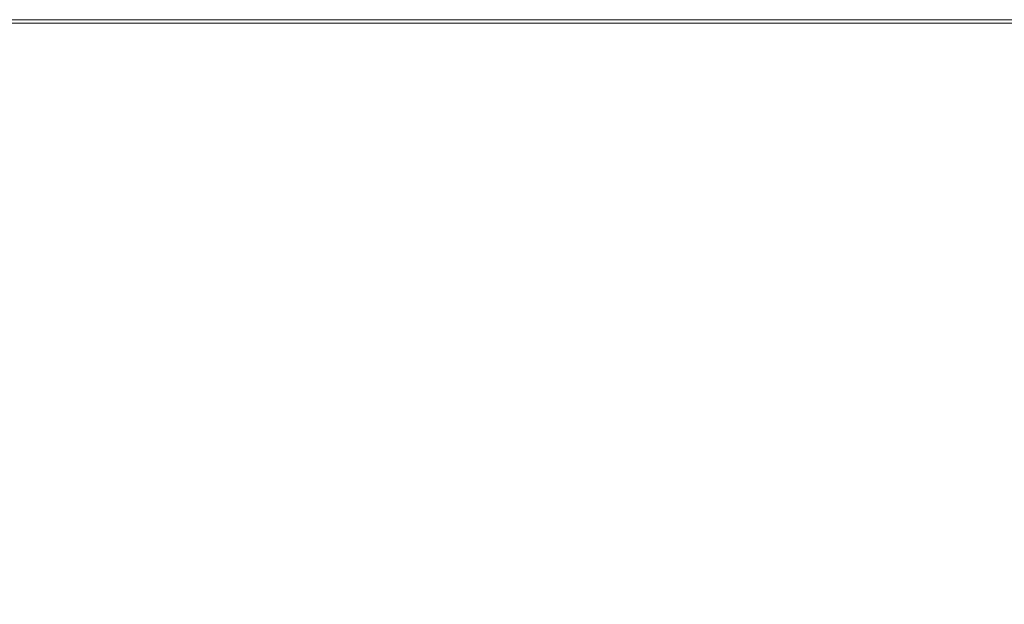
# Model space of a CAD drawing. Header units: millimetres. Extents: x 990 to 1809, y 0 to 562.
# Tile 450 of 550: x 1353 to 1368, y 497 to 506. Entities that reach past the tile are written whole.
import ezdxf

# ---------------------------------------------------------------- set-up
doc = ezdxf.new("R2010")
doc.units = ezdxf.units.MM
doc.layers.get('Defpoints').update_dxf_attribs({"lineweight": 18})
doc.layers.add('1', color=7, linetype='Continuous', true_color=0xffffff)
doc.layers.add('7标注层', color=4, linetype='Continuous', lineweight=18)
doc.styles.add('3.0', font='txt', dxfattribs={"height": 7.5})
doc.dimstyles.new('ISO-3.0', dxfattribs={"dimtxt": 7.5, "dimasz": 7.5, "dimexe": 4.5, "dimexo": 1.5, "dimgap": 1.5, "dimtad": 1, "dimdsep": 46, "dimtxsty": '3.0', "dimcen": 7.5, "dimclrd": 256, "dimclre": 256, "dimclrt": 256, "dimadec": 1, "dimazin": 0, "dimtp": 2e-09, "dimtm": 1.1e-09, "dimtfac": 1, "dimtmove": 0, "dimatfit": 3, "dimfxl": 1, "dimtolj": 1, "dimlwd": -1, "dimlwe": -1, "dimarcsym": 0})

# ---------------------------------------------------------------- blocks, each defined once
blk = doc.blocks.new('*D57')
at = {"layer": '7标注层', "transparency": 16777216}
for p, q in [((1185.42, 498.431), (1185.42, 536.847)), ((1373.42, 498.431), (1373.42, 536.847)), ((1192.92, 532.347), (1365.92, 532.347))]:
    blk.add_line(p, q, dxfattribs=at)
for points in [[(1192.92, 533.597), (1192.92, 531.097), (1185.42, 532.347)], [(1365.92, 533.597), (1365.92, 531.097), (1373.42, 532.347)]]:
    blk.add_solid(points, dxfattribs=at)
at = {"layer": 'Defpoints', "color": 0, "transparency": 16777216}
for p in [(1373.42, 532.347), (1185.42, 496.931), (1373.42, 496.931)]:
    blk.add_point(p, dxfattribs=at)
at = {"layer": '7标注层', "transparency": 16777216, "insert": (1279.42, 537.597), "char_height": 7.5, "attachment_point": 5, "style": '3.0'}
blk.add_mtext('\\A1;188', dxfattribs=at)

msp = doc.modelspace()

# ---------------------------------------------------------------- linework, layer by layer
at = {"layer": '1', "color": 7, "linetype": 'Continuous', "lineweight": 18}
for p, q in [((1183.42, 505.98), (1384.42, 505.98)), ((1183.42, 505.928), (1384.42, 505.928))]:
    msp.add_line(p, q, dxfattribs=at)

# ---------------------------------------------------------------- dimensions: what is measured, and where the dimension line sits
at = {"layer": '7标注层'}
dim = msp.add_linear_dim(base=(1373.42, 532.347), p1=(1185.42, 496.931), p2=(1373.42, 496.931), dimstyle='ISO-3.0', dxfattribs=at)
dim.commit()
dim.dimension.update_dxf_attribs({"geometry": '*D57', "text_midpoint": (1279.42, 537.597)})

doc.saveas('drawing.dxf')
